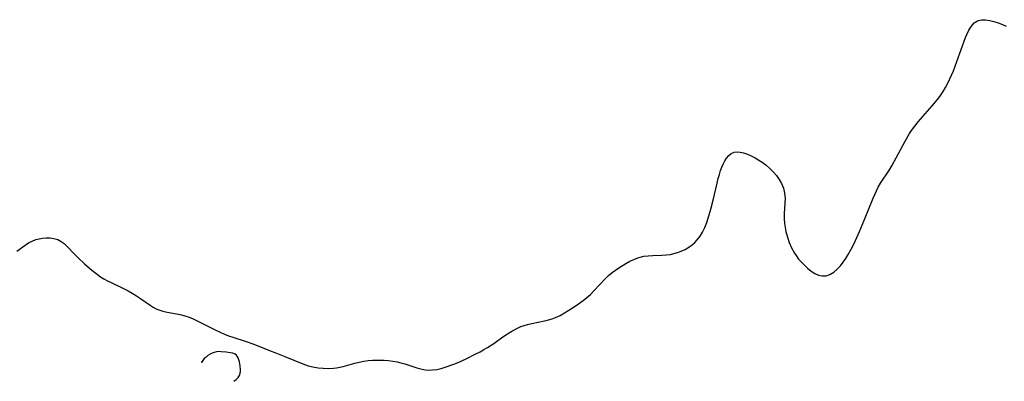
# Model space of a CAD drawing. Header units: metres. Extents: x 1073367 to 1082519, y 1569854 to 1574957.
# Tile 286 of 656: x 1076664 to 1076989, y 1572121 to 1572241. Entities that reach past the tile are written whole.
import ezdxf

# ---------------------------------------------------------------- set-up
doc = ezdxf.new("R2010")
doc.units = ezdxf.units.M
doc.layers.add('CGG_CurvaNivelLidar_v1', color=253, linetype='Continuous', lineweight=30)

msp = doc.modelspace()

# ---------------------------------------------------------------- linework, layer by layer
at = {"layer": 'CGG_CurvaNivelLidar_v1'}
for p, q in [((1076980.1841, 1572240.5283, 69.5), (1076981.328, 1572240.7483, 69.5)), ((1076981.328, 1572240.7483, 69.5), (1076982.5781, 1572240.722, 69.5)), ((1076982.5781, 1572240.722, 69.5), (1076983.9063, 1572240.5106, 69.5)), ((1076976.3644, 1572235.86, 69.5), (1076977.0667, 1572237.3251, 69.5)), ((1076977.0667, 1572237.3251, 69.5), (1076977.8619, 1572238.6143, 69.5)), ((1076977.8619, 1572238.6143, 69.5), (1076978.7744, 1572239.6637, 69.5)), ((1076978.7744, 1572239.6637, 69.5), (1076979.8371, 1572240.39, 69.5)), ((1076979.8371, 1572240.39, 69.5), (1076980.1841, 1572240.5283, 69.5)), ((1076983.9063, 1572240.5106, 69.5), (1076985.2892, 1572240.1629, 69.5)), ((1076985.2892, 1572240.1629, 69.5), (1076986.6941, 1572239.7169, 69.5)), ((1076986.6941, 1572239.7169, 69.5), (1076988.1071, 1572239.1748, 69.5)), ((1076988.1071, 1572239.1748, 69.5), (1076989.3691, 1572238.6019, 69.5)), ((1076973.1011, 1572226.9406, 69.5), (1076975.9375, 1572234.8118, 69.5)), ((1076975.9375, 1572234.8118, 69.5), (1076976.3644, 1572235.86, 69.5)), ((1076971.9152, 1572223.8337, 69.5), (1076973.1011, 1572226.9406, 69.5)), ((1076970.1057, 1572219.7533, 69.5), (1076970.785, 1572221.1621, 69.5)), ((1076970.785, 1572221.1621, 69.5), (1076971.9152, 1572223.8337, 69.5)), ((1076968.5781, 1572217.0451, 69.5), (1076969.3711, 1572218.3793, 69.5)), ((1076969.3711, 1572218.3793, 69.5), (1076970.1057, 1572219.7533, 69.5)), ((1076966.108, 1572213.67, 69.5), (1076967.0824, 1572214.8911, 69.5)), ((1076967.0824, 1572214.8911, 69.5), (1076967.7208, 1572215.7574, 69.5)), ((1076967.7208, 1572215.7574, 69.5), (1076968.5781, 1572217.0451, 69.5)), ((1076960.2582, 1572206.9516, 69.5), (1076964.9376, 1572212.2814, 69.5)), ((1076964.9376, 1572212.2814, 69.5), (1076966.108, 1572213.67, 69.5)), ((1076958.1222, 1572204.1588, 69.5), (1076959.1789, 1572205.6151, 69.5)), ((1076959.1789, 1572205.6151, 69.5), (1076960.2582, 1572206.9516, 69.5)), ((1076956.0165, 1572200.6685, 69.5), (1076957.4458, 1572203.1194, 69.5)), ((1076957.4458, 1572203.1194, 69.5), (1076958.1222, 1572204.1588, 69.5)), ((1076953.0731, 1572195.0801, 69.5), (1076956.0165, 1572200.6685, 69.5)), ((1076897.0124, 1572195.0046, 69.5), (1076897.747, 1572195.8697, 69.5)), ((1076897.747, 1572195.8697, 69.5), (1076898.5706, 1572196.537, 69.5)), ((1076898.5706, 1572196.537, 69.5), (1076899.4831, 1572196.963, 69.5)), ((1076899.4831, 1572196.963, 69.5), (1076900.4793, 1572197.1143, 69.5)), ((1076900.4793, 1572197.1143, 69.5), (1076901.5477, 1572197.0334, 69.5)), ((1076901.5477, 1572197.0334, 69.5), (1076902.672, 1572196.7704, 69.5)), ((1076902.672, 1572196.7704, 69.5), (1076903.9015, 1572196.3398, 69.5)), ((1076903.9015, 1572196.3398, 69.5), (1076905.1589, 1572195.7829, 69.5)), ((1076905.1589, 1572195.7829, 69.5), (1076906.4269, 1572195.122, 69.5)), ((1076906.4269, 1572195.122, 69.5), (1076907.6886, 1572194.3718, 69.5)), ((1076951.6013, 1572192.4606, 69.5), (1076953.0731, 1572195.0801, 69.5)), ((1076895.064, 1572190.8894, 69.5), (1076895.4948, 1572192.0804, 69.5)), ((1076895.4948, 1572192.0804, 69.5), (1076895.9731, 1572193.2004, 69.5)), ((1076895.9731, 1572193.2004, 69.5), (1076896.4641, 1572194.1498, 69.5)), ((1076896.4641, 1572194.1498, 69.5), (1076897.0124, 1572195.0046, 69.5)), ((1076907.6886, 1572194.3718, 69.5), (1076908.7942, 1572193.6347, 69.5)), ((1076908.7942, 1572193.6347, 69.5), (1076910.087, 1572192.6666, 69.5)), ((1076910.087, 1572192.6666, 69.5), (1076911.3181, 1572191.6198, 69.5)), ((1076950.7733, 1572191.1171, 69.5), (1076951.6013, 1572192.4606, 69.5)), ((1076894.275, 1572188.2406, 69.5), (1076894.6701, 1572189.6437, 69.5)), ((1076894.6701, 1572189.6437, 69.5), (1076895.064, 1572190.8894, 69.5)), ((1076911.3181, 1572191.6198, 69.5), (1076912.4664, 1572190.4978, 69.5)), ((1076912.4664, 1572190.4978, 69.5), (1076913.5052, 1572189.2979, 69.5)), ((1076913.5052, 1572189.2979, 69.5), (1076914.4304, 1572187.9792, 69.5)), ((1076947.863, 1572186.7087, 69.5), (1076950.7733, 1572191.1171, 69.5)), ((1076892.6082, 1572181.0954, 69.5), (1076893.9049, 1572186.7697, 69.5)), ((1076893.9049, 1572186.7697, 69.5), (1076894.275, 1572188.2406, 69.5)), ((1076914.4304, 1572187.9792, 69.5), (1076915.1964, 1572186.5887, 69.5)), ((1076915.1964, 1572186.5887, 69.5), (1076915.7851, 1572185.1405, 69.5)), ((1076946.5177, 1572184.2502, 69.5), (1076947.0893, 1572185.3859, 69.5)), ((1076947.0893, 1572185.3859, 69.5), (1076947.863, 1572186.7087, 69.5)), ((1076915.7851, 1572185.1405, 69.5), (1076916.2023, 1572183.4306, 69.5)), ((1076916.2023, 1572183.4306, 69.5), (1076916.3254, 1572181.8129, 69.5)), ((1076945.4318, 1572181.7802, 69.5), (1076946.5177, 1572184.2502, 69.5)), ((1076891.872, 1572178.1839, 69.5), (1076892.6082, 1572181.0954, 69.5)), ((1076916.2786, 1572180.1573, 69.5), (1076916.0543, 1572176.7517, 69.5)), ((1076916.3254, 1572181.8129, 69.5), (1076916.2786, 1572180.1573, 69.5)), ((1076942.5751, 1572174.7409, 69.5), (1076945.4318, 1572181.7802, 69.5)), ((1076890.9725, 1572175.1531, 69.5), (1076891.872, 1572178.1839, 69.5)), ((1076916.0543, 1572176.7517, 69.5), (1076916.0446, 1572175.0844, 69.5)), ((1076889.8148, 1572172.0809, 69.5), (1076890.4753, 1572173.7205, 69.5)), ((1076890.4753, 1572173.7205, 69.5), (1076890.9725, 1572175.1531, 69.5)), ((1076916.0446, 1572175.0844, 69.5), (1076916.1544, 1572173.4069, 69.5)), ((1076916.1544, 1572173.4069, 69.5), (1076916.3422, 1572172.0608, 69.5)), ((1076940.8929, 1572170.7397, 69.5), (1076942.5751, 1572174.7409, 69.5)), ((1076887.338, 1572167.9776, 69.5), (1076888.2835, 1572169.2329, 69.5)), ((1076888.2835, 1572169.2329, 69.5), (1076889.1017, 1572170.6096, 69.5)), ((1076889.1017, 1572170.6096, 69.5), (1076889.8148, 1572172.0809, 69.5)), ((1076916.3422, 1572172.0608, 69.5), (1076916.6122, 1572170.7222, 69.5)), ((1076916.6122, 1572170.7222, 69.5), (1076917.1035, 1572168.8993, 69.5)), ((1076939.5908, 1572167.823, 69.5), (1076940.8929, 1572170.7397, 69.5)), ((1076662.6156, 1572164.2707, 69.5), (1076665.406, 1572166.2784, 69.5)), ((1076665.406, 1572166.2784, 69.5), (1076666.5251, 1572166.9825, 69.5)), ((1076666.5251, 1572166.9825, 69.5), (1076667.6896, 1572167.5946, 69.5)), ((1076667.6896, 1572167.5946, 69.5), (1076668.8936, 1572168.0832, 69.5)), ((1076668.8936, 1572168.0832, 69.5), (1076670.0389, 1572168.4032, 69.5)), ((1076670.0389, 1572168.4032, 69.5), (1076671.198, 1572168.6051, 69.5)), ((1076671.198, 1572168.6051, 69.5), (1076672.3551, 1572168.7036, 69.5)), ((1076672.3551, 1572168.7036, 69.5), (1076673.6605, 1572168.6925, 69.5)), ((1076673.6605, 1572168.6925, 69.5), (1076674.9259, 1572168.5073, 69.5)), ((1076674.9259, 1572168.5073, 69.5), (1076676.1824, 1572168.0831, 69.5)), ((1076676.1824, 1572168.0831, 69.5), (1076677.3601, 1572167.439, 69.5)), ((1076677.3601, 1572167.439, 69.5), (1076678.2481, 1572166.7762, 69.5)), ((1076678.2481, 1572166.7762, 69.5), (1076679.0889, 1572166.0175, 69.5)), ((1076679.0889, 1572166.0175, 69.5), (1076681.893, 1572163.0908, 69.5)), ((1076884.5686, 1572165.5999, 69.5), (1076885.7315, 1572166.4349, 69.5)), ((1076885.7315, 1572166.4349, 69.5), (1076886.5696, 1572167.1683, 69.5)), ((1076886.5696, 1572167.1683, 69.5), (1076887.338, 1572167.9776, 69.5)), ((1076917.1035, 1572168.8993, 69.5), (1076917.7238, 1572167.1148, 69.5)), ((1076917.7238, 1572167.1148, 69.5), (1076918.4736, 1572165.3888, 69.5)), ((1076938.1908, 1572164.9883, 69.5), (1076938.9065, 1572166.391, 69.5)), ((1076938.9065, 1572166.391, 69.5), (1076939.5908, 1572167.823, 69.5)), ((1076681.893, 1572163.0908, 69.5), (1076682.9033, 1572162.1061, 69.5)), ((1076868.5151, 1572162.3152, 69.5), (1076869.6991, 1572162.5854, 69.5)), ((1076869.6991, 1572162.5854, 69.5), (1076871.1747, 1572162.7803, 69.5)), ((1076871.1747, 1572162.7803, 69.5), (1076872.6755, 1572162.8735, 69.5)), ((1076872.6755, 1572162.8735, 69.5), (1076875.6397, 1572162.9533, 69.5)), ((1076875.6397, 1572162.9533, 69.5), (1076877.1193, 1572163.0443, 69.5)), ((1076877.1193, 1572163.0443, 69.5), (1076878.4691, 1572163.2168, 69.5)), ((1076878.4691, 1572163.2168, 69.5), (1076879.6657, 1572163.4681, 69.5)), ((1076879.6657, 1572163.4681, 69.5), (1076880.8595, 1572163.8206, 69.5)), ((1076880.8595, 1572163.8206, 69.5), (1076882.022, 1572164.2617, 69.5)), ((1076882.022, 1572164.2617, 69.5), (1076883.3265, 1572164.8768, 69.5)), ((1076883.3265, 1572164.8768, 69.5), (1076884.5686, 1572165.5999, 69.5)), ((1076918.4736, 1572165.3888, 69.5), (1076919.4371, 1572163.629, 69.5)), ((1076919.4371, 1572163.629, 69.5), (1076919.9594, 1572162.8359, 69.5)), ((1076919.9594, 1572162.8359, 69.5), (1076920.8202, 1572161.6898, 69.5)), ((1076936.3981, 1572161.9043, 69.5), (1076937.1912, 1572163.1984, 69.5)), ((1076937.1912, 1572163.1984, 69.5), (1076938.1908, 1572164.9883, 69.5)), ((1076682.9033, 1572162.1061, 69.5), (1076685.0246, 1572160.1402, 69.5)), ((1076685.0246, 1572160.1402, 69.5), (1076687.4705, 1572157.9849, 69.5)), ((1076861.4073, 1572158.7902, 69.5), (1076863.7966, 1572160.2406, 69.5)), ((1076863.7966, 1572160.2406, 69.5), (1076865.0766, 1572160.9329, 69.5)), ((1076865.0766, 1572160.9329, 69.5), (1076866.3773, 1572161.55, 69.5)), ((1076866.3773, 1572161.55, 69.5), (1076867.7042, 1572162.0658, 69.5)), ((1076867.7042, 1572162.0658, 69.5), (1076868.5151, 1572162.3152, 69.5)), ((1076920.8202, 1572161.6898, 69.5), (1076921.7446, 1572160.6126, 69.5)), ((1076921.7446, 1572160.6126, 69.5), (1076922.7153, 1572159.6068, 69.5)), ((1076922.7153, 1572159.6068, 69.5), (1076923.7174, 1572158.6796, 69.5)), ((1076933.5612, 1572158.2788, 69.5), (1076934.6012, 1572159.4022, 69.5)), ((1076934.6012, 1572159.4022, 69.5), (1076935.5712, 1572160.6747, 69.5)), ((1076935.5712, 1572160.6747, 69.5), (1076936.3981, 1572161.9043, 69.5)), ((1076687.4705, 1572157.9849, 69.5), (1076688.7343, 1572156.9584, 69.5)), ((1076688.7343, 1572156.9584, 69.5), (1076690.2926, 1572155.8282, 69.5)), ((1076856.9284, 1572155.1387, 69.5), (1076858.0537, 1572156.2293, 69.5)), ((1076858.0537, 1572156.2293, 69.5), (1076859.2372, 1572157.244, 69.5)), ((1076859.2372, 1572157.244, 69.5), (1076860.3044, 1572158.0445, 69.5)), ((1076860.3044, 1572158.0445, 69.5), (1076861.4073, 1572158.7902, 69.5)), ((1076923.7174, 1572158.6796, 69.5), (1076924.9182, 1572157.7116, 69.5)), ((1076924.9182, 1572157.7116, 69.5), (1076926.139, 1572156.9137, 69.5)), ((1076926.139, 1572156.9137, 69.5), (1076927.3762, 1572156.3442, 69.5)), ((1076927.3762, 1572156.3442, 69.5), (1076928.6276, 1572156.0783, 69.5)), ((1076928.6276, 1572156.0783, 69.5), (1076929.9084, 1572156.1838, 69.5)), ((1076929.9084, 1572156.1838, 69.5), (1076931.1763, 1572156.6211, 69.5)), ((1076931.1763, 1572156.6211, 69.5), (1076932.4038, 1572157.332, 69.5)), ((1076932.4038, 1572157.332, 69.5), (1076933.5612, 1572158.2788, 69.5)), ((1076690.2926, 1572155.8282, 69.5), (1076691.4362, 1572155.1222, 69.5)), ((1076691.4362, 1572155.1222, 69.5), (1076692.6187, 1572154.4767, 69.5)), ((1076692.6187, 1572154.4767, 69.5), (1076693.8285, 1572153.8751, 69.5)), ((1076693.8285, 1572153.8751, 69.5), (1076698.1138, 1572151.8498, 69.5)), ((1076853.197, 1572151.132, 69.5), (1076856.9284, 1572155.1387, 69.5)), ((1076698.1138, 1572151.8498, 69.5), (1076699.4468, 1572151.143, 69.5)), ((1076699.4468, 1572151.143, 69.5), (1076700.7528, 1572150.4007, 69.5)), ((1076700.7528, 1572150.4007, 69.5), (1076702.1784, 1572149.5353, 69.5)), ((1076702.1784, 1572149.5353, 69.5), (1076703.5526, 1572148.6303, 69.5)), ((1076850.8589, 1572148.964, 69.5), (1076852.0419, 1572150.0016, 69.5)), ((1076852.0419, 1572150.0016, 69.5), (1076853.197, 1572151.132, 69.5)), ((1076703.5526, 1572148.6303, 69.5), (1076706.6611, 1572146.4208, 69.5)), ((1076706.6611, 1572146.4208, 69.5), (1076707.6409, 1572145.8066, 69.5)), ((1076844.9495, 1572144.7553, 69.5), (1076847.3635, 1572146.354, 69.5)), ((1076847.3635, 1572146.354, 69.5), (1076849.6266, 1572147.9826, 69.5)), ((1076849.6266, 1572147.9826, 69.5), (1076850.8589, 1572148.964, 69.5)), ((1076707.6409, 1572145.8066, 69.5), (1076708.6529, 1572145.2695, 69.5)), ((1076708.6529, 1572145.2695, 69.5), (1076709.5971, 1572144.8723, 69.5)), ((1076709.5971, 1572144.8723, 69.5), (1076710.9064, 1572144.465, 69.5)), ((1076710.9064, 1572144.465, 69.5), (1076712.2567, 1572144.1606, 69.5)), ((1076712.2567, 1572144.1606, 69.5), (1076715.4362, 1572143.6106, 69.5)), ((1076715.4362, 1572143.6106, 69.5), (1076717.034, 1572143.2744, 69.5)), ((1076717.034, 1572143.2744, 69.5), (1076718.1272, 1572142.9693, 69.5)), ((1076840.5502, 1572142.3567, 69.5), (1076842.0598, 1572143.0589, 69.5)), ((1076842.0598, 1572143.0589, 69.5), (1076843.5272, 1572143.8776, 69.5)), ((1076843.5272, 1572143.8776, 69.5), (1076844.9495, 1572144.7553, 69.5)), ((1076718.1272, 1572142.9693, 69.5), (1076719.6228, 1572142.4391, 69.5)), ((1076719.6228, 1572142.4391, 69.5), (1076720.9495, 1572141.8782, 69.5)), ((1076720.9495, 1572141.8782, 69.5), (1076722.2673, 1572141.2591, 69.5)), ((1076722.2673, 1572141.2591, 69.5), (1076728.3607, 1572138.1852, 69.5)), ((1076830.1567, 1572139.7239, 69.5), (1076831.2653, 1572140.0461, 69.5)), ((1076831.2653, 1572140.0461, 69.5), (1076832.7224, 1572140.3933, 69.5)), ((1076832.7224, 1572140.3933, 69.5), (1076836.9533, 1572141.2688, 69.5)), ((1076836.9533, 1572141.2688, 69.5), (1076838.2255, 1572141.5865, 69.5)), ((1076838.2255, 1572141.5865, 69.5), (1076839.4018, 1572141.937, 69.5)), ((1076839.4018, 1572141.937, 69.5), (1076840.5502, 1572142.3567, 69.5)), ((1076728.3607, 1572138.1852, 69.5), (1076729.7847, 1572137.4847, 69.5)), ((1076729.7847, 1572137.4847, 69.5), (1076731.2261, 1572136.8317, 69.5)), ((1076731.2261, 1572136.8317, 69.5), (1076732.5709, 1572136.3035, 69.5)), ((1076823.1815, 1572135.9643, 69.5), (1076824.6775, 1572136.9926, 69.5)), ((1076824.6775, 1572136.9926, 69.5), (1076826.1006, 1572137.8783, 69.5)), ((1076826.1006, 1572137.8783, 69.5), (1076827.562, 1572138.6695, 69.5)), ((1076827.562, 1572138.6695, 69.5), (1076829.0691, 1572139.3394, 69.5)), ((1076829.0691, 1572139.3394, 69.5), (1076830.1567, 1572139.7239, 69.5)), ((1076732.5709, 1572136.3035, 69.5), (1076733.9393, 1572135.8263, 69.5)), ((1076733.9393, 1572135.8263, 69.5), (1076738.3934, 1572134.394, 69.5)), ((1076738.3934, 1572134.394, 69.5), (1076740.9015, 1572133.5218, 69.5)), ((1076740.9015, 1572133.5218, 69.5), (1076746.0688, 1572131.4382, 69.5)), ((1076818.1296, 1572132.4694, 69.5), (1076820.2015, 1572133.8307, 69.5)), ((1076820.2015, 1572133.8307, 69.5), (1076823.1815, 1572135.9643, 69.5)), ((1076726.4591, 1572130.1994, 69.5), (1076725.7901, 1572129.779, 69.5)), ((1076727.1562, 1572130.5556, 69.5), (1076726.4591, 1572130.1994, 69.5)), ((1076727.8759, 1572130.8341, 69.5), (1076727.1562, 1572130.5556, 69.5)), ((1076728.615, 1572131.0146, 69.5), (1076727.8759, 1572130.8341, 69.5)), ((1076729.3919, 1572131.0832, 69.5), (1076728.615, 1572131.0146, 69.5)), ((1076730.1796, 1572131.0637, 69.5), (1076729.3919, 1572131.0832, 69.5)), ((1076731.7576, 1572130.9002, 69.5), (1076730.1796, 1572131.0637, 69.5)), ((1076733.2608, 1572130.6982, 69.5), (1076731.7576, 1572130.9002, 69.5)), ((1076733.9516, 1572130.5488, 69.5), (1076733.2608, 1572130.6982, 69.5)), ((1076734.5723, 1572130.3292, 69.5), (1076733.9516, 1572130.5488, 69.5)), ((1076735.0932, 1572130.0029, 69.5), (1076734.5723, 1572130.3292, 69.5)), ((1076746.0688, 1572131.4382, 69.5), (1076748.4551, 1572130.5501, 69.5)), ((1076748.4551, 1572130.5501, 69.5), (1076751.2148, 1572129.4692, 69.5)), ((1076811.0511, 1572128.723, 69.5), (1076814.0339, 1572130.2024, 69.5)), ((1076814.0339, 1572130.2024, 69.5), (1076815.6667, 1572131.0544, 69.5)), ((1076815.6667, 1572131.0544, 69.5), (1076816.9089, 1572131.7445, 69.5)), ((1076816.9089, 1572131.7445, 69.5), (1076818.1296, 1572132.4694, 69.5)), ((1076723.6149, 1572127.5283, 69.5), (1076723.5914, 1572127.4823, 69.5)), ((1076724.0558, 1572128.1844, 69.5), (1076723.6149, 1572127.5283, 69.5)), ((1076724.5737, 1572128.7715, 69.5), (1076724.0558, 1572128.1844, 69.5)), ((1076725.1575, 1572129.3022, 69.5), (1076724.5737, 1572128.7715, 69.5)), ((1076725.7901, 1572129.779, 69.5), (1076725.1575, 1572129.3022, 69.5)), ((1076735.4739, 1572129.5657, 69.5), (1076735.0932, 1572130.0029, 69.5)), ((1076735.7612, 1572129.026, 69.5), (1076735.4739, 1572129.5657, 69.5)), ((1076735.9798, 1572128.4125, 69.5), (1076735.7612, 1572129.026, 69.5)), ((1076736.1493, 1572127.7486, 69.5), (1076735.9798, 1572128.4125, 69.5)), ((1076736.3982, 1572126.3483, 69.5), (1076736.1493, 1572127.7486, 69.5)), ((1076751.2148, 1572129.4692, 69.5), (1076757.1302, 1572127.0239, 69.5)), ((1076757.1302, 1572127.0239, 69.5), (1076758.8528, 1572126.4393, 69.5)), ((1076770.477, 1572126.2046, 69.5), (1076774.3028, 1572127.2539, 69.5)), ((1076774.3028, 1572127.2539, 69.5), (1076775.742, 1572127.6067, 69.5)), ((1076775.742, 1572127.6067, 69.5), (1076777.1963, 1572127.9018, 69.5)), ((1076777.1963, 1572127.9018, 69.5), (1076778.6638, 1572128.1237, 69.5)), ((1076778.6638, 1572128.1237, 69.5), (1076780.0932, 1572128.2559, 69.5)), ((1076780.0932, 1572128.2559, 69.5), (1076781.529, 1572128.3119, 69.5)), ((1076781.529, 1572128.3119, 69.5), (1076782.9669, 1572128.2982, 69.5)), ((1076782.9669, 1572128.2982, 69.5), (1076783.9275, 1572128.2522, 69.5)), ((1076783.9275, 1572128.2522, 69.5), (1076785.3831, 1572128.1276, 69.5)), ((1076785.3831, 1572128.1276, 69.5), (1076786.8283, 1572127.9358, 69.5)), ((1076786.8283, 1572127.9358, 69.5), (1076788.2577, 1572127.6725, 69.5)), ((1076788.2577, 1572127.6725, 69.5), (1076789.506, 1572127.3777, 69.5)), ((1076789.506, 1572127.3777, 69.5), (1076790.7372, 1572127.0365, 69.5)), ((1076790.7372, 1572127.0365, 69.5), (1076794.727, 1572125.7701, 69.5)), ((1076804.1464, 1572125.9605, 69.5), (1076806.9584, 1572126.9362, 69.5)), ((1076806.9584, 1572126.9362, 69.5), (1076808.3617, 1572127.4939, 69.5)), ((1076808.3617, 1572127.4939, 69.5), (1076811.0511, 1572128.723, 69.5)), ((1076736.1851, 1572123.2488, 69.5), (1076736.4467, 1572123.933, 69.5)), ((1076736.5362, 1572125.1106, 69.5), (1076736.3982, 1572126.3483, 69.5)), ((1076736.4467, 1572123.933, 69.5), (1076736.5339, 1572124.5111, 69.5)), ((1076736.5339, 1572124.5111, 69.5), (1076736.5362, 1572125.1106, 69.5)), ((1076758.8528, 1572126.4393, 69.5), (1076760.463, 1572126.034, 69.5)), ((1076760.463, 1572126.034, 69.5), (1076762.1375, 1572125.7479, 69.5)), ((1076762.1375, 1572125.7479, 69.5), (1076763.8271, 1572125.5838, 69.5)), ((1076763.8271, 1572125.5838, 69.5), (1076765.5217, 1572125.5409, 69.5)), ((1076765.5217, 1572125.5409, 69.5), (1076767.2115, 1572125.6266, 69.5)), ((1076767.2115, 1572125.6266, 69.5), (1076768.2527, 1572125.7511, 69.5)), ((1076768.2527, 1572125.7511, 69.5), (1076769.3683, 1572125.9507, 69.5)), ((1076769.3683, 1572125.9507, 69.5), (1076770.477, 1572126.2046, 69.5)), ((1076794.727, 1572125.7701, 69.5), (1076796.1013, 1572125.3935, 69.5)), ((1076796.1013, 1572125.3935, 69.5), (1076797.4781, 1572125.1259, 69.5)), ((1076797.4781, 1572125.1259, 69.5), (1076798.6378, 1572125.0212, 69.5)), ((1076798.6378, 1572125.0212, 69.5), (1076799.95, 1572125.0527, 69.5)), ((1076799.95, 1572125.0527, 69.5), (1076801.3476, 1572125.2419, 69.5)), ((1076801.3476, 1572125.2419, 69.5), (1076802.7458, 1572125.5558, 69.5)), ((1076802.7458, 1572125.5558, 69.5), (1076804.1464, 1572125.9605, 69.5)), ((1076734.3529, 1572121.2854, 69.5), (1076735.0985, 1572121.901, 69.5)), ((1076735.0985, 1572121.901, 69.5), (1076735.7555, 1572122.5885, 69.5)), ((1076735.7555, 1572122.5885, 69.5), (1076736.1851, 1572123.2488, 69.5))]:
    msp.add_line(p, q, dxfattribs=at)

doc.saveas('drawing.dxf')
